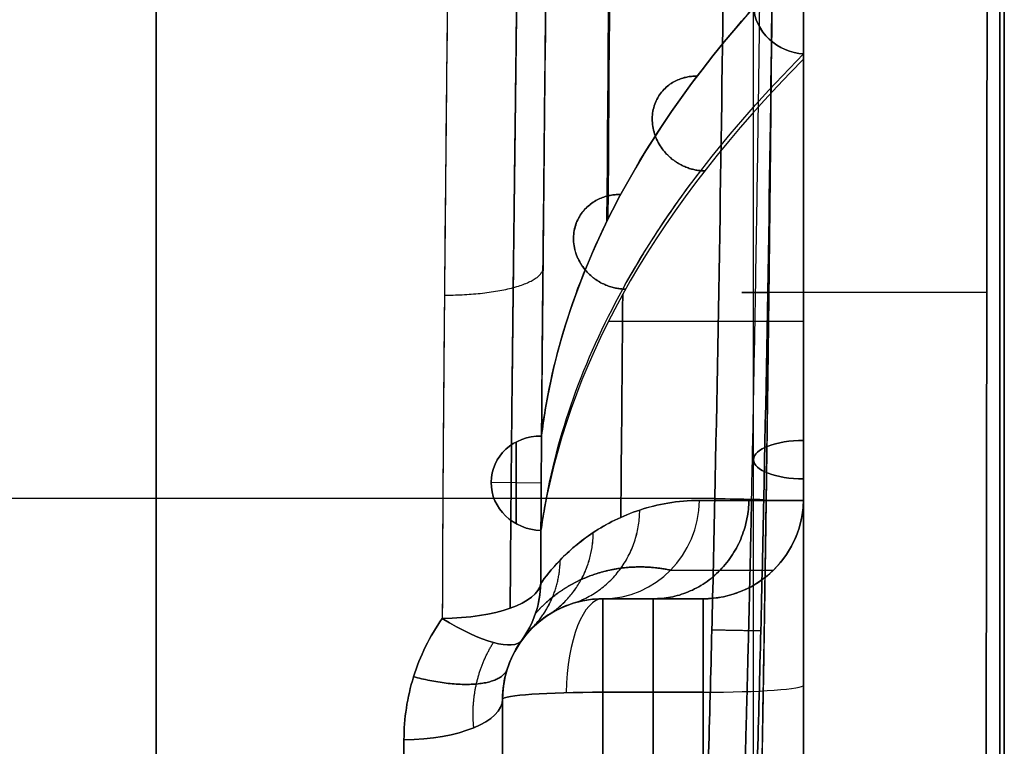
# Model space of a CAD drawing. Header units: millimetres. Extents: x -105 to 152, y -114 to 65.
# Tile 290 of 301: x 142.26 to 152.08, y -14.47 to -7.23. Entities that reach past the tile are written whole.
import ezdxf

# ---------------------------------------------------------------- set-up
doc = ezdxf.new("R2010")
doc.units = ezdxf.units.MM
doc.layers.add('Layer 01', color=7, linetype='Continuous', true_color=0x000000)

# ---------------------------------------------------------------- blocks, each defined once
blk = doc.blocks.new('Block 02')
at = {"layer": 'Layer 01'}
for p, q in [((143.6228, -35.6503), (143.6228, 35.6503)), ((152.076, 17.5), (152.076, -17.5)), ((150.076, -4.6168, 11.2226), (150.076, -17.5, 11.2226)), ((150.076, -4.6168, -11.2226), (150.076, -17.5, -11.2226)), ((149.576, -17.5, -7.2487), (149.576, -5.5433, -2.2961)), ((149.576, -17.5, 7.2487), (149.576, -5.5433, 2.2961)), ((150.076, -17.3087, -7.7107), (150.076, -5.7958, -2.9419)), ((150.076, -6.4997), (150.076, -17.5)), ((150.076, -10.0931, 4.7219), (150.076, -10.0931, 19.3918)), ((150.076, -10.0931, -19.3918), (150.076, -10.0931, -4.7219)), ((147.2122, -11.4384, 32.6941), (147.2122, -12.253, 32.3976)), ((147.2122, -12.253, -32.3976), (147.2122, -11.4384, -32.6941)), ((147.4612, -11.8494, 32.5565), (146.9617, -11.8417, 32.5352)), ((147.4612, -11.8494, -32.5565), (146.9617, -11.8417, -32.5352)), ((150.076, -11.8393, -4.3628), (150.076, -11.8393, 4.3628)), ((148.6408, -13, 20.3793), (148.076, -13, 20.3793)), ((148.076, -13, -20.3793), (148.6408, -13, -20.3793)), ((148.576, -13, 20.5794), (148.576, -13, 18.5103)), ((148.576, -13, -18.5103), (148.576, -13, -20.5794)), ((147.076, -14, -24.1712), (147.076, -24.7672, -24.1712)), ((147.076, -14, 24.1712), (147.076, -24.7672, 24.1712))]:
    blk.add_line(p, q, dxfattribs=at)
at = {"layer": 'Layer 01', "extrusion": (1, 8.65204e-31, 1.3357e-15)}
blk.add_arc((0, 0, 143.6228), 35.6503, 203.77396, 270, dxfattribs=at)
at = {"layer": 'Layer 01', "extrusion": (1, 5.45133e-16, 2.12244e-16)}
blk.add_arc((0, 0, 143.6228), 35.6503, 90, 201.27313, dxfattribs=at)
at = {"layer": 'Layer 01', "extrusion": (0.0453, 0.341669, 0.938728)}
blk.add_arc((-147.7394, -18.3879, -27.9302), 0.5, 277.09464, 96.79421, dxfattribs=at)
at = {"layer": 'Layer 01', "extrusion": (0.0453, 0.341669, -0.938728)}
blk.add_arc((-147.7394, 18.3879, -27.9302), 0.5, 263.20579, 82.90536, dxfattribs=at)
at = {"layer": 'Layer 01', "extrusion": (0.0453, 0.34167, 0.938728)}
blk.add_arc((-147.7394, -18.3879, -27.9302), 0.5, 276.76786, 277.09463, dxfattribs=at)
at = {"layer": 'Layer 01', "extrusion": (0.0453, 0.34167, -0.938728)}
blk.add_arc((-147.7394, 18.3879, -27.9302), 0.5, 82.90538, 83.23215, dxfattribs=at)
at = {"layer": 'Layer 01', "extrusion": (0, 0.92388, 0.382683)}
blk.add_arc((-150.076, 0, -12.5716), 0.5, 270, 90, dxfattribs=at)
at = {"layer": 'Layer 01', "extrusion": (0, 0.92388, -0.382683)}
blk.add_arc((-150.076, 0, -12.5716), 0.5, 270, 90, dxfattribs=at)
at = {"layer": 'Layer 01', "extrusion": (-0.268446, 6.12986e-15, 0.963295)}
blk.add_arc((12, 148.6133, -18.3188), 1, 0, 88.79804, dxfattribs=at)
at = {"layer": 'Layer 01', "extrusion": (0.268446, -5.56728e-15, 0.963295)}
blk.add_arc((-12, -148.6133, 18.3188), 1, 180, 268.79804, dxfattribs=at)
at = {"layer": 'Layer 01', "extrusion": (-3.55271e-15, 3.55271e-15, -1)}
blk.add_arc((-149.076, -12, -18.5103), 1, 180, 270, dxfattribs=at)
at = {"layer": 'Layer 01'}
for centre, start, end in [((149.076, -12, -18.5103), 270, 0), ((149.076, -12, 18.8973), 270, 0), ((149.076, -12, -18.8973), 270, 0), ((148.076, -14, -18.5103), 90, 180)]:
    blk.add_arc(centre, 1, start, end, dxfattribs=at)
at = {"layer": 'Layer 01', "extrusion": (-0.020969, -0.99978, -0.000366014)}
blk.add_arc((149.4012, -39.0497, 8.8835), 0.5, 270.99978, 6.3395, dxfattribs=at)
at = {"layer": 'Layer 01', "extrusion": (0.020969, 0.99978, -0.000366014)}
blk.add_arc((-149.4012, 39.0497, -8.8835), 0.5, 90.99978, 186.3395, dxfattribs=at)
at = {"layer": 'Layer 01', "extrusion": (1, -1.5258e-14, -1.90125e-17)}
blk.add_arc((-14, 18.5103, 150.076), 2, 274.00678, 0, dxfattribs=at)
at = {"layer": 'Layer 01', "extrusion": (1, 4.23029e-17, 3.94434e-17)}
blk.add_arc((-14, -18.5103, 150.076), 2, 360, 85.99322, dxfattribs=at)
at = {"layer": 'Layer 01', "extrusion": (1, 0, 0)}
for centre, start, end in [((-14, 18.5103, 150.076), 274.00678, 0), ((-14, -18.5103, 150.076), 21.4983, 85.99322)]:
    blk.add_arc(centre, 2, start, end, dxfattribs=at)
at = {"layer": 'Layer 01', "extrusion": (-0.002705, -0.928786, -0.370606)}
blk.add_arc((146.4945, 34.4425, -0.3945), 1, 3.02914, 88.93815, dxfattribs=at)
at = {"layer": 'Layer 01', "extrusion": (-0.002705, -0.928786, 0.370606)}
blk.add_arc((146.4945, -34.4425, -0.3945), 1, 271.06185, 356.97086, dxfattribs=at)
at = {"layer": 'Layer 01', "extrusion": (0.049093, -1.3917e-14, -0.998794)}
blk.add_arc((-12.8248, 147.8588, -24.9073), 1, 91.28884, 126.65936, dxfattribs=at)
at = {"layer": 'Layer 01', "extrusion": (-0.049093, -1.13794e-14, -0.998794)}
blk.add_arc((12.8248, -147.8588, 24.9073), 1, 271.28884, 306.65936, dxfattribs=at)
at = {"layer": 'Layer 01', "extrusion": (0.050538, 0.06959, -0.996295)}
blk.add_arc((-126.0406, 78.1678, -25.5078), 1, 145.20256, 180, dxfattribs=at)
at = {"layer": 'Layer 01', "extrusion": (0.050538, 0.06959, 0.996295)}
blk.add_arc((-126.0406, -78.1678, -25.5078), 1, 180, 214.79744, dxfattribs=at)
at = {"layer": 'Layer 01', "extrusion": (-5.64488e-16, -3.14099e-14, -1)}
blk.add_arc((-148.076, -14, -18.5103), 1, 360, 90, dxfattribs=at)
at = {"layer": 'Layer 01', "extrusion": (0.929776, 2.33222e-16, 0.368125)}
blk.add_arc((-14, -71.7208, 130.8635), 1, 0, 86.27376, dxfattribs=at)
at = {"layer": 'Layer 01', "extrusion": (1, 9.95575e-20, -9.28278e-20)}
blk.add_arc((-14, 18.5103, 148.076), 1, 274.00678, 0, dxfattribs=at)
at = {"layer": 'Layer 01', "extrusion": (1, -3.01341e-16, 5.67017e-14)}
blk.add_arc((-14, -18.5103, 148.076), 1, 360, 85.99322, dxfattribs=at)
at = {"layer": 'Layer 01', "extrusion": (-1, 0, 0)}
for centre, start, end in [((14, 18.5103, -148.576), 180, 265.99322), ((14, -18.5103, -148.576), 94.00678, 180)]:
    blk.add_arc(centre, 1, start, end, dxfattribs=at)
at = {"layer": 'Layer 01', "extrusion": (-1, -6.05411e-16, 5.64488e-16)}
blk.add_arc((14, 18.5103, -149.076), 1, 180, 265.99322, dxfattribs=at)
at = {"layer": 'Layer 01', "extrusion": (-1, 2.98314e-16, -5.67045e-14)}
blk.add_arc((14, -18.5103, -149.076), 1, 94.00678, 180, dxfattribs=at)
at = {"layer": 'Layer 01', "extrusion": (0, 0, -1)}
for centre, end in [((-148.076, -14, -25.3232), 68.14575), ((-148.076, -14, 25.3232), 68.14613)]:
    blk.add_arc(centre, 1, 360, end, dxfattribs=at)
at = {"layer": 'Layer 01', "extrusion": (0.560972, 0.772445, 0.297722)}
blk.add_arc((-126.0406, 8.1459, 81.8199), 1, 103.40836, 180, dxfattribs=at)
at = {"layer": 'Layer 01', "extrusion": (0.560972, 0.772445, -0.297722)}
blk.add_arc((-126.0406, -8.1459, 81.8199), 1, 180, 256.59164, dxfattribs=at)
at = {"layer": 'Layer 01', "extrusion": (2.02026e-15, 0.997556, -0.069875)}
blk.add_arc((-148.076, -19.4433, -12.6724), 1, 0, 90, dxfattribs=at)
at = {"layer": 'Layer 01', "extrusion": (-3.78864e-15, 0.997556, 0.069875)}
blk.add_arc((-148.076, 19.4433, -12.6724), 1, 270, 0, dxfattribs=at)
at = {"layer": 'Layer 01', "extrusion": (1, 1.24409e-14, 1.26179e-13)}
blk.add_arc((0, 181.3591, 148.076), 199.3591, 261.203107, 265.993218, dxfattribs=at)
at = {"layer": 'Layer 01', "extrusion": (1, 2.18918e-15, -3.48096e-14)}
blk.add_arc((0, -181.3591, 148.076), 199.3591, 94.006782, 98.796893, dxfattribs=at)
at = {"layer": 'Layer 01', "extrusion": (-1, 2.33222e-16, 0)}
for centre, radius, start, end in [((0, -181.3591, -148.076), 199.3591, 81.203107, 85.993218), ((0, 181.3591, -147.076), 200.3591, 274.006782, 278.702451)]:
    blk.add_arc(centre, radius, start, end, dxfattribs=at)
at = {"layer": 'Layer 01', "extrusion": (2.02616e-15, 0.997556, 0.069875)}
blk.add_arc((-149.076, 17.4433, -12.6724), 1, 90, 180, dxfattribs=at)
at = {"layer": 'Layer 01', "extrusion": (2.83107e-15, -0.997556, 0.069875)}
blk.add_arc((149.076, -17.4433, 12.6724), 1, 270, 0, dxfattribs=at)
at = {"layer": 'Layer 01', "extrusion": (1, 2.50962e-15, -3.16469e-14)}
blk.add_arc((0, -181.3591, 149.076), 199.3591, 94.006782, 95.061435, dxfattribs=at)
at = {"layer": 'Layer 01', "extrusion": (1, 1.32497e-13, 1.67081e-12)}
blk.add_arc((0, 181.3591, 149.076), 199.3591, 264.938565, 265.993218, dxfattribs=at)
at = {"layer": 'Layer 01', "extrusion": (-1, -5.74925e-14, 8.23462e-13)}
blk.add_arc((0, -181.3591, -150.076), 198.3591, 84.938565, 85.993218, dxfattribs=at)
at = {"layer": 'Layer 01', "extrusion": (-1, -1.34949e-13, -1.70174e-12)}
blk.add_arc((0, 181.3591, -150.076), 198.3591, 274.006782, 275.061435, dxfattribs=at)
at = {"layer": 'Layer 01', "extrusion": (-4.0678e-15, -0.914521, 0.404539)}
blk.add_arc((146.076, -34.6073), 1, 271, 0, dxfattribs=at)
at = {"layer": 'Layer 01', "extrusion": (3.55932e-15, -0.914521, -0.404539)}
blk.add_arc((146.076, 34.6073), 1, 0, 89, dxfattribs=at)
at = {"layer": 'Layer 01', "extrusion": (1, 1.17237e-14, 1.20915e-13)}
blk.add_arc((0, 181.3591, 147.076), 200.3591, 261.297549, 265.993218, dxfattribs=at)
at = {"layer": 'Layer 01', "extrusion": (-1, -3.44696e-15, 4.65943e-14)}
blk.add_arc((0, -181.3591, -147.076), 200.3591, 81.297549, 85.993218, dxfattribs=at)
at = {"layer": 'Layer 01', "extrusion": (-1, -1.42968e-15, -3.46001e-15)}
blk.add_arc((0, 0, -147.076), 34.6073, 293.86225, 331.16001, dxfattribs=at)
at = {"layer": 'Layer 01', "extrusion": (-1, 2.07199e-15, -2.26029e-15)}
blk.add_arc((0, 0, -147.076), 34.6073, 28.83999, 66.13775, dxfattribs=at)
at = {"layer": 'Layer 01', "extrusion": (-1, 2.33222e-16, 5.64488e-16)}
blk.add_arc((0, 0, -147.076), 34.6073, 293.86225, 331.16001, dxfattribs=at)
at = {"layer": 'Layer 01', "extrusion": (1, -3.70827e-14, -3.67589e-14)}
blk.add_arc((0, 0, 146.0935), 35.6071, 208.83999, 246.13775, dxfattribs=at)
at = {"layer": 'Layer 01', "extrusion": (1, -2.56385e-14, 2.98157e-14)}
blk.add_arc((0, 0, 146.0935), 35.6071, 113.86225, 151.16001, dxfattribs=at)
at = {"layer": 'Layer 01'}
for points, knots in [([(151.889, -17.5942, -19.7269), (151.8952, -14.6666, -19.9756), (151.8997, -11.733, -20.1622), (151.9057, -5.867, -20.4106), (151.9087, -0.0007, -20.5347), (151.9057, 5.866, -20.4107), (151.8997, 11.7331, -20.1622), (151.8952, 14.6666, -19.9756), (151.889, 17.5942, -19.7269)], [-35.234475, -35.234475, -35.234475, -35.234475, -26.425856, -26.425856, -17.617237, -8.808619, -8.808619, 0, 0, 0, 0]), ([(149.6792, 12.0104, -38.9978), (149.7631, 8.0074, -38.9962), (149.8037, 4.0037, -38.9954), (149.8037, -4.0035, -38.9954), (149.7631, -8.0074, -38.9962), (149.6792, -12.0104, -38.9978)], [0, 0, 0, 0, 12.011526, 12.011526, 24.023052, 24.023052, 24.023052, 24.023052]), ([(147.4644, 11.3772, -32.7204), (147.4711, 10.4556, -33.0328), (147.4804, 9.5193, -33.3074), (147.4996, 7.6413, -33.7755), (147.5095, 6.6973, -33.9698), (147.5352, 3.8511, -34.4367), (147.5464, 1.9345, -34.5936), (147.5464, -0.9697, -34.5935), (147.5437, -1.946, -34.5534), (147.5337, -3.8758, -34.3948), (147.5263, -4.8325, -34.2766), (147.5006, -7.6786, -33.8071), (147.4777, -9.5442, -33.3419), (147.4644, -11.3772, -32.7204)], [0, 0, 0, 0, 2.897549, 2.897549, 5.795099, 5.795099, 11.590197, 11.590197, 14.487746, 14.487746, 17.385296, 17.385296, 23.180394, 23.180394, 23.180394, 23.180394]), ([(146.5639, 0, 35.5989), (146.5639, -2.2574, 35.5989), (146.549, -4.4877, 35.3864), (146.5181, -7.7935, 34.7543), (146.5066, -8.8887, 34.491), (146.4866, -11.0654, 33.8559), (146.4782, -12.1404, 33.4857), (146.4752, -13.1954, 33.0647)], [-13.530536, -13.530536, -13.530536, -13.530536, -6.765268, -6.765268, -3.382634, -3.382634, 0, 0, 0, 0]), ([(151.9072, 0, 20.4727), (151.9072, -2.9332, 20.4727), (151.9057, -5.8664, 20.4107), (151.8997, -11.7333, 20.1622), (151.8952, -14.6667, 19.9756), (151.889, -17.5942, 19.7269)], [-17.616581, -17.616581, -17.616581, -17.616581, -8.808291, -8.808291, 0, 0, 0, 0]), ([(146.5639, 0, -35.5989), (146.5639, -1.1294, -35.5989), (146.5603, -2.2689, -35.5445), (146.5476, -4.5145, -35.3298), (146.5384, -5.626, -35.1699), (146.5075, -8.9272, -34.5352), (146.4812, -11.0842, -33.9071), (146.4752, -13.1954, -33.0647)], [0, 0, 0, 0, 3.382657, 3.382657, 6.765314, 6.765314, 13.530628, 13.530628, 13.530628, 13.530628]), ([(147.4644, -11.3772, 32.7204), (147.4711, -10.4558, 33.0328), (147.4804, -9.5196, 33.3073), (147.4996, -7.6418, 33.7753), (147.5095, -6.698, 33.9697), (147.5352, -3.8522, 34.4365), (147.5464, -1.9358, 34.5935), (147.5464, 0, 34.5935)], [-11.590176, -11.590176, -11.590176, -11.590176, -8.692632, -8.692632, -5.795088, -5.795088, 0, 0, 0, 0]), ([(147.5013, -11.1194, 32.0122), (147.6275, -10.3567, 29.9167), (147.9016, -9.5977, 27.8309), (148.7441, -8.0982, 23.7087), (149.3121, -7.3587, 21.6746), (150.0243, -6.6355, 19.6849)], [0, 0, 0, 0, 6.703993, 6.703993, 13.407987, 13.407987, 13.407987, 13.407987]), ([(150.076, -7.5756, -19.3518), (149.951, -7.5685, -19.3324), (149.8257, -7.5156, -19.3296), (149.6401, -7.3406, -19.3607), (149.5833, -7.2215, -19.3941), (149.5701, -6.982, -19.4789), (149.6149, -6.8628, -19.5301), (149.7794, -6.6926, -19.621), (149.8995, -6.6406, -19.661), (150.0243, -6.6355, -19.6849)], [0, 0, 0, 0, 0.391266, 0.391266, 0.782533, 0.782533, 1.173799, 1.173799, 1.565065, 1.565065, 1.565065, 1.565065]), ([(150.0243, -6.6355, 19.6849), (149.8984, -6.6407, 19.6608), (149.7794, -6.6925, 19.621), (149.6145, -6.8634, 19.5299), (149.5701, -6.9828, 19.4786), (149.5834, -7.2216, 19.394), (149.6408, -7.3413, 19.3605), (149.8252, -7.515, 19.3297), (149.9509, -7.5685, 19.3324), (150.076, -7.5756, 19.3518)], [0, 0, 0, 0, 0.391257, 0.391257, 0.782514, 0.782514, 1.173771, 1.173771, 1.565028, 1.565028, 1.565028, 1.565028]), ([(147.4944, -12.0992, -31.7802), (147.6191, -11.3626, -29.7566), (147.8787, -10.6347, -27.7567), (148.4921, -9.5203, -24.6949), (148.7508, -9.1276, -23.616), (149.3512, -8.3476, -21.4729), (149.6928, -7.9602, -20.4087), (150.076, -7.5756, -19.3518)], [0, 0, 0, 0, 6.440878, 6.440878, 9.981957, 9.981957, 13.523035, 13.523035, 13.523035, 13.523035]), ([(147.4944, -12.0992, 31.7802), (147.6191, -11.3626, 29.7566), (147.8787, -10.6347, 27.7567), (148.4921, -9.5203, 24.6949), (148.7508, -9.1276, 23.616), (149.3512, -8.3476, 21.4729), (149.6928, -7.9602, 20.4087), (150.076, -7.5756, 19.3518)], [0.0452743, 0.0452743, 0.0452743, 0.0452743, 0.5, 0.5, 0.75, 0.75, 1, 1, 1, 1]), ([(148.4887, -9.5488, -24.7732), (148.6564, -9.2771, -24.0268), (148.8439, -9.0067, -23.2839), (149.3512, -8.3476, -21.4729), (149.6928, -7.9602, -20.4087), (150.076, -7.5756, -19.3518)], [0.5774878, 0.5774878, 0.5774878, 0.5774878, 0.75, 0.75, 1, 1, 1, 1]), ([(150.076, -7.6279, -19.5032), (150.076, -7.6237, -19.4904), (150.076, -7.6194, -19.4775), (150.076, -7.6151, -19.4647), (150.076, -7.6024, -19.4269), (150.076, -7.5892, -19.3893), (150.076, -7.5756, -19.3518)], [-0.1601747, -0.1601747, -0.1601747, -0.1601747, -0.1196022, -0.1196022, -0.1196022, 0, 0, 0, 0]), ([(147.4944, -12.0992, -31.7802), (147.6191, -11.3626, -29.7566), (147.8787, -10.6347, -27.7567), (148.3403, -9.796, -25.4523), (148.41, -9.6765, -25.1241), (148.4834, -9.5573, -24.7966)], [0.0452743, 0.0452743, 0.0452743, 0.0452743, 0.5, 0.5, 0.575683, 0.575683, 0.575683, 0.575683]), ([(150.076, -10.2385, 19.3842), (149.3081, -10.2385, 21.5101), (148.704, -10.2385, 23.6952), (148.2711, -10.2385, 25.9137), (148.222, -10.2385, 26.1653), (148.1751, -10.2385, 26.4172), (148.1304, -10.2385, 26.6696)], [0.084367, 0.084367, 0.084367, 0.084367, 6.880472, 6.880472, 6.880472, 7.651054, 7.651054, 7.651054, 7.651054]), ([(150.076, -10.2385, -19.3842), (149.3081, -10.2385, -21.5101), (148.704, -10.2385, -23.6952), (148.2711, -10.2385, -25.9137), (148.222, -10.2385, -26.1653), (148.1751, -10.2385, -26.4172), (148.1304, -10.2385, -26.6696)], [0.084367, 0.084367, 0.084367, 0.084367, 6.880472, 6.880472, 6.880472, 7.651058, 7.651058, 7.651058, 7.651058]), ([(149.0391, -12.021, 22.5166), (148.8179, -12.021, 23.3103), (148.6194, -12.0585, 24.1059), (148.2664, -12.1742, 25.7034), (148.1121, -12.253, 26.5052), (147.8476, -12.4275, 28.1168), (147.7375, -12.5236, 28.9268), (147.5627, -12.7041, 30.5508), (147.4979, -12.7886, 31.3656), (147.4563, -12.8473, 32.1852)], [-9.858522, -9.858522, -9.858522, -9.858522, -7.393892, -7.393892, -4.929261, -4.929261, -2.464631, -2.464631, 0, 0, 0, 0]), ([(147.4563, -12.8473, -32.1852), (147.4979, -12.7886, -31.3655), (147.5627, -12.7041, -30.5512), (147.7372, -12.5239, -28.9292), (147.847, -12.428, -28.1214), (148.1113, -12.2534, -26.5095), (148.2661, -12.1743, -25.7049), (148.6195, -12.0584, -24.1053), (148.8182, -12.021, -23.3094), (149.0391, -12.021, -22.5166)], [-9.858522, -9.858522, -9.858522, -9.858522, -7.393891, -7.393891, -4.929261, -4.929261, -2.46463, -2.46463, 0, 0, 0, 0]), ([(149.076, -13, 19.1084), (149.3333, -13, 19.1532), (149.5889, -12.8962, 19.198), (149.8655, -12.6271, 19.2466), (149.9408, -12.5187, 19.2598), (150.0447, -12.2805, 19.2781), (150.0731, -12.1522, 19.2831), (150.0758, -12.021, 19.2836)], [-1.585471, -1.585471, -1.585471, -1.585471, -0.792736, -0.792736, -0.396368, -0.396368, 0, 0, 0, 0]), ([(149.076, -13, -19.1084), (149.3333, -13, -19.1532), (149.5889, -12.8962, -19.198), (149.8655, -12.6271, -19.2466), (149.9408, -12.5187, -19.2598), (150.0447, -12.2805, -19.2781), (150.0731, -12.1522, -19.2831), (150.0758, -12.021, -19.2836)], [0, 0, 0, 0, 0.792736, 0.792736, 1.189103, 1.189103, 1.585471, 1.585471, 1.585471, 1.585471]), ([(147.2669, -13.4124, 32.1361), (147.3089, -13.3546, 30.481), (147.3974, -13.2482, 28.8297), (147.6666, -13.0737, 25.5335), (147.8473, -13, 23.8897), (148.076, -13, 22.2482)], [0, 0, 0, 0, 4.969088, 4.969088, 9.938175, 9.938175, 9.938175, 9.938175]), ([(148.076, -13, -22.2482), (147.8474, -13, -23.8892), (147.6665, -13.0737, -25.5346), (147.3973, -13.2483, -28.831), (147.3089, -13.3546, -30.4809), (147.2669, -13.4124, -32.1361)], [0, 0, 0, 0, 4.969087, 4.969087, 9.938175, 9.938175, 9.938175, 9.938175]), ([(146.4752, -13.1954, 33.0647), (146.3486, -13.3747, 32.9955), (146.2527, -13.5715, 32.9171), (146.1248, -13.9824, 32.7471), (146.0935, -14.1917, 32.6576), (146.0935, -14.4045, 32.5635)], [-1.387877, -1.387877, -1.387877, -1.387877, -0.693939, -0.693939, 0, 0, 0, 0]), ([(146.0935, -14.4045, -32.5635), (146.0935, -14.1917, -32.6576), (146.1248, -13.9824, -32.7471), (146.2527, -13.5715, -32.9171), (146.3486, -13.3747, -32.9955), (146.4752, -13.1954, -33.0647)], [-1.387877, -1.387877, -1.387877, -1.387877, -0.693939, -0.693939, 0, 0, 0, 0]), ([(147.076, -14, 31.6491), (147.076, -13.9, 31.7376), (147.0907, -13.8001, 31.8231), (147.1532, -13.6009, 31.988), (147.2009, -13.5033, 32.066), (147.2669, -13.4124, 32.1361)], [0, 0, 0, 0, 0.3990331, 0.3990331, 0.7980663, 0.7980663, 0.7980663, 0.7980663]), ([(147.2669, -13.4124, -32.1361), (147.2009, -13.5033, -32.066), (147.1532, -13.6009, -31.988), (147.0907, -13.8001, -31.8231), (147.076, -13.9, -31.7376), (147.076, -14, -31.6491)], [0, 0, 0, 0, 0.3990331, 0.3990331, 0.7980663, 0.7980663, 0.7980663, 0.7980663])]:
    blk.add_open_spline(points, degree=3, knots=knots, dxfattribs=at)
for points, weights, knots in [([(152.0289, -17.5478, 19.2159), (152.0321, -11.7001, 19.7287), (152.0335, -5.8485, 19.9837), (152.0335, 5.8485, 19.9837), (152.0321, 11.7001, 19.7287), (152.0289, 17.5478, 19.2159)], [0.992145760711, 0.992668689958, 0.9929144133, 0.9929144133, 0.992668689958, 0.992145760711], [0, 0, 0, 0, 17.620546, 17.620546, 35.241093, 35.241093, 35.241093, 35.241093]), ([(152.0289, 17.5478, -19.2159), (152.0321, 11.7001, -19.7287), (152.0335, 5.8485, -19.9837), (152.0335, -5.8485, -19.9837), (152.0321, -11.7001, -19.7287), (152.0289, -17.5478, -19.2159)], [0.992145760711, 0.992668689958, 0.9929144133, 0.9929144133, 0.992668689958, 0.992145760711], [0, 0, 0, 0, 17.620546, 17.620546, 35.241093, 35.241093, 35.241093, 35.241093]), ([(147.152, 13.0933, 32.8039), (147.1646, 10.9937, 33.6349), (147.1962, 8.8578, 34.2509), (147.2325, 5.5861, 34.8751), (147.2431, 4.4838, 35.0325), (147.2577, 2.2553, 35.2441), (147.2617, 1.1249, 35.2978), (147.2617, -2.238, 35.2981), (147.2451, -4.4484, 35.0897), (147.2087, -7.7333, 34.4667), (147.1949, -8.8198, 34.2077), (147.1697, -10.9794, 33.5827), (147.1583, -12.0467, 33.2181), (147.152, -13.0933, 32.8039)], [0.865947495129, 0.862809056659, 0.86021336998, 0.857528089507, 0.856833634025, 0.855895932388, 0.855654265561, 0.855652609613, 0.856607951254, 0.859283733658, 0.860380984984, 0.862932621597, 0.864381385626, 0.865947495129], [0, 0, 0, 0, 6.76529, 6.76529, 10.147936, 10.147936, 13.530581, 13.530581, 20.295871, 20.295871, 23.678516, 23.678516, 27.061162, 27.061162, 27.061162, 27.061162]), ([(147.152, -13.0933, -32.8039), (147.1646, -10.9937, -33.6349), (147.1962, -8.8578, -34.2509), (147.2325, -5.5861, -34.8751), (147.2431, -4.4838, -35.0325), (147.2577, -2.2553, -35.2441), (147.2617, -1.1249, -35.2978), (147.2617, 2.238, -35.2981), (147.2451, 4.4484, -35.0897), (147.2087, 7.7333, -34.4667), (147.1949, 8.8198, -34.2077), (147.1697, 10.9794, -33.5827), (147.1583, 12.0467, -33.2181), (147.152, 13.0933, -32.8039)], [0.865947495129, 0.862809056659, 0.860213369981, 0.857528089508, 0.856833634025, 0.855895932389, 0.855654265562, 0.855652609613, 0.856607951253, 0.859283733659, 0.860380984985, 0.862932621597, 0.864381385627, 0.865947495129], [0, 0, 0, 0, 6.76529, 6.76529, 10.147936, 10.147936, 13.530581, 13.530581, 20.295871, 20.295871, 23.678516, 23.678516, 27.061162, 27.061162, 27.061162, 27.061162]), ([(149.5577, -12.0078, -39.3832), (149.6417, -8.0049, -39.3817), (149.6822, -4.0025, -39.3809), (149.6822, 4.0025, -39.3809), (149.6417, 8.0049, -39.3817), (149.5577, 12.0078, -39.3832)], [0.836700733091, 0.836664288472, 0.836646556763, 0.836646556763, 0.836664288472, 0.836700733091], [0, 0, 0, 0, 12.012601, 12.012601, 24.025201, 24.025201, 24.025201, 24.025201]), ([(149.5577, -12.0078, 39.3832), (149.6417, -8.0049, 39.3817), (149.6822, -4.0025, 39.3809), (149.6822, 4.0025, 39.3809), (149.6417, 8.0049, 39.3817), (149.5577, 12.0078, 39.3832)], [0.836700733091, 0.836664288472, 0.836646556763, 0.836646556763, 0.836664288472, 0.836700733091], [0, 0, 0, 0, 12.012601, 12.012601, 24.025201, 24.025201, 24.025201, 24.025201]), ([(147.4049, -13.1446, 32.1618), (147.4414, -13.1031, 31.3312), (147.4986, -13.0438, 30.5053), (147.6509, -12.9222, 28.8655), (147.7474, -12.8595, 28.0452), (147.9754, -12.7559, 26.4214), (148.1087, -12.7147, 25.6112), (148.4067, -12.6751, 24.0084), (148.5741, -12.6775, 23.2078), (148.7496, -12.7149, 22.4359)], [0.977123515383, 0.974320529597, 0.969941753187, 0.957841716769, 0.950115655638, 0.930959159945, 0.919539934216, 0.892190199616, 0.87626691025, 0.857242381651], [0, 0, 0, 0, 2.484092, 2.484092, 4.968184, 4.968184, 7.452276, 7.452276, 9.936368, 9.936368, 9.936368, 9.936368]), ([(148.7496, -12.7149, -22.4359), (148.5743, -12.6776, -23.207), (148.4068, -12.6751, -24.0078), (148.1084, -12.7148, -25.6127), (147.9747, -12.7561, -26.4258), (147.7468, -12.8599, -28.0499), (147.6507, -12.9224, -28.8679), (147.4986, -13.0438, -30.5056), (147.4414, -13.1031, -31.3311), (147.4049, -13.1446, -32.1618)], [0.857242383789, 0.876247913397, 0.892181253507, 0.919565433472, 0.931017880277, 0.950163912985, 0.957861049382, 0.969942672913, 0.974320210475, 0.977123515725], [0, 0, 0, 0, 2.484092, 2.484092, 4.968184, 4.968184, 7.452276, 7.452276, 9.936368, 9.936368, 9.936368, 9.936368]), ([(146.7892, -14.2836, 32.2901), (146.7747, -14.14, 32.3699), (146.7825, -13.9941, 32.4477), (146.8476, -13.7047, 32.5966), (146.9048, -13.5631, 32.6666), (146.9843, -13.4352, 32.7278)], [0.856625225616, 0.863977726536, 0.870607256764, 0.882667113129, 0.887980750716, 0.89241080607], [0, 0, 0, 0, 0.693926, 0.693926, 1.387851, 1.387851, 1.387851, 1.387851]), ([(146.7892, -14.2836, -32.2901), (146.7747, -14.14, -32.3699), (146.7825, -13.9941, -32.4477), (146.8476, -13.7047, -32.5966), (146.9048, -13.5631, -32.6666), (146.9843, -13.4352, -32.7278)], [0.856625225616, 0.863977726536, 0.870607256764, 0.882667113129, 0.887980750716, 0.89241080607], [0, 0, 0, 0, 0.693926, 0.693926, 1.387851, 1.387851, 1.387851, 1.387851])]:
    blk.add_rational_spline(points, weights, degree=3, knots=knots, dxfattribs=at)
for points, degree in [([(152.076, 17.5, -18.6884), (152.076, 11.6667, -19.2175), (152.076, 0, -19.7434), (152.076, -11.6667, -19.2175), (152.076, -17.5, -18.6884)], 3), ([(152.076, -17.5, 18.6884), (152.076, -11.6667, 19.2175), (152.076, 0, 19.7434), (152.076, 11.6667, 19.2175), (152.076, 17.5, 18.6884)], 3), ([(149.1911, 12, -39.5529), (149.275, 8, -39.5514), (149.356, 0, -39.55), (149.275, -8, -39.5514), (149.1911, -12, -39.5529)], 3), ([(149.1911, -12, 39.5529), (149.275, -8, 39.5514), (149.356, 0, 39.55), (149.275, 8, 39.5514), (149.1911, 12, 39.5529)], 3), ([(148.1166, -9.2396, -26.8462), (148.1657, -3.0849, -27.1385), (148.1657, 3.0847, -27.1385), (148.1166, 9.2395, -26.8462)], 3), ([(148.1624, 0, 27.0127), (148.1624, -3.0748, 27.0127), (148.1502, -6.1495, 26.9398), (148.1259, -9.2206, 26.7942)], 3), ([(149.6792, -12.0104, 38.9978), (149.7631, -8.0073, 38.9962), (149.8037, -4.0036, 38.9954), (149.8037, 0, 38.9954)], 3), ([(150.076, -2.6863, 5.9186), (150.076, -5.1309, 12.6352), (150.076, -7.5756, 19.3518)], 2), ([(150.076, -7.5756, -19.3518), (150.076, -5.1309, -12.6352), (150.076, -2.6863, -5.9186)], 2), ([(150.076, -5.7958, -2.9419), (150.076, -11.5522, -5.3263), (150.076, -17.3087, -7.7107)], 2), ([(150.076, -17.3087, 7.7107), (150.076, -11.5522, 5.3263), (150.076, -5.7958, 2.9419)], 2), ([(150.076, -17.5, -6.7075), (150.076, -11.8393, -4.3628), (150.076, -6.1785, -2.018)], 2), ([(150.076, -6.1785, 2.018), (150.076, -11.8393, 4.3628), (150.076, -17.5, 6.7075)], 2), ([(150.0243, -6.6355, -19.6849), (148.5999, -8.082, -23.6642), (147.7535, -9.5945, -27.8226), (147.5013, -11.1194, -32.0122)], 3), ([(150.076, -7.6279, 19.5032), (148.637, -9.0707, 23.4624), (147.7704, -10.5794, 27.6047), (147.4944, -12.0992, 31.7802)], 3), ([(150.076, -7.6279, -19.5032), (148.637, -9.0707, -23.4624), (147.7705, -10.5792, -27.6042), (147.4944, -12.0992, -31.7802)], 3), ([(150.076, -7.5756, 19.3518), (150.076, -7.5938, 19.402), (150.076, -7.6113, 19.4525), (150.076, -7.6279, 19.5032)], 3), ([(150.076, -7.6279, 19.5032), (150.076, -9.0878, 19.4464), (150.076, -10.5452, 19.3734), (150.076, -12, 19.2843)], 3), ([(150.076, -12, -19.2843), (150.076, -10.5452, -19.3734), (150.076, -9.0878, -19.4464), (150.076, -7.6279, -19.5032)], 3), ([(148.2732, -9.9684, 25.9278), (148.2675, -10.7089, 25.8897), (148.2613, -11.4493, 25.8474), (148.2545, -12.1893, 25.8008)], 3), ([(148.2545, -12.1893, -25.8008), (148.2613, -11.4493, -25.8474), (148.2675, -10.7089, -25.8897), (148.2732, -9.9684, -25.9278)], 3), ([(147.4612, -11.3797, -32.7274), (147.4727, -11.2928, -32.4887), (147.4861, -11.2061, -32.2503), (147.5013, -11.1194, -32.0122)], 3), ([(147.4612, -11.3797, 32.7274), (147.4727, -11.2928, 32.4887), (147.4861, -11.2061, 32.2503), (147.5013, -11.1194, 32.0122)], 3), ([(147.4612, -11.3797, 32.7274), (147.4727, -11.2928, 32.4887), (147.4861, -11.2061, 32.2503), (147.5013, -11.1194, 32.0122)], 3), ([(147.5013, -11.1194, -32.0122), (147.4871, -11.2053, -32.2481), (147.4748, -11.2912, -32.4842), (147.4644, -11.3772, -32.7204)], 3), ([(147.4644, -11.3772, 32.7204), (147.4748, -11.2912, 32.4842), (147.4871, -11.2053, 32.2482), (147.5013, -11.1194, 32.0122)], 3), ([(147.464, -11.3798, 32.7276), (147.4631, -11.5359, 32.6707), (147.4621, -11.6921, 32.6138), (147.4612, -11.8482, 32.5569)], 3), ([(147.4612, -11.8482, -32.5569), (147.4621, -11.6921, -32.6138), (147.4631, -11.5359, -32.6707), (147.464, -11.3798, -32.7276)], 3), ([(147.4644, -11.3772, -32.7204), (147.4643, -11.378, -32.7228), (147.4642, -11.3789, -32.7252), (147.464, -11.3798, -32.7276)], 3), ([(147.464, -11.3798, 32.7276), (147.4642, -11.3789, 32.7252), (147.4643, -11.378, 32.7228), (147.4644, -11.3772, 32.7204)], 3), ([(147.4563, -12.8473, 32.1852), (147.4574, -12.516, 32.3142), (147.4591, -12.183, 32.4381), (147.4612, -11.8482, 32.5569)], 3), ([(147.4612, -11.8482, -32.5569), (147.4591, -12.1823, -32.4383), (147.4574, -12.5154, -32.3144), (147.4563, -12.8473, -32.1852)], 3), ([(147.4612, -11.8482, 32.5569), (147.4603, -12.0053, 32.4997), (147.4594, -12.1623, 32.4425), (147.4586, -12.3194, 32.3853)], 3), ([(147.4586, -12.3194, -32.3853), (147.4594, -12.1623, -32.4425), (147.4603, -12.0053, -32.4997), (147.4612, -11.8482, -32.5569)], 3), ([(149.1911, -12, -39.5529), (131.8836, -12, -39.855), (114.576, -12, -40.1571)], 2), ([(149.1911, -12, 39.5529), (131.8836, -12, 39.855), (114.576, -12, 40.1571)], 2), ([(150.0758, -12.021, 19.2836), (149.6889, -12.021, 20.3476), (149.343, -12.021, 21.426), (149.0391, -12.021, 22.5166)], 3), ([(149.0391, -12.021, -22.5166), (149.343, -12.021, -21.426), (149.6889, -12.021, -20.3476), (150.0758, -12.021, -19.2836)], 3), ([(149.1911, -12, -39.5529), (149.1728, -12.874, -39.5532), (149.1515, -13.7478, -39.5444), (149.127, -14.6215, -39.5264)], 3), ([(149.127, -14.6215, 39.5264), (149.1515, -13.7478, 39.5444), (149.1728, -12.874, 39.5532), (149.1911, -12, 39.5529)], 3), ([(149.6792, -12.0104, -38.9978), (149.6609, -12.8817, -38.9981), (149.6396, -13.7528, -38.9894), (149.6151, -14.6238, -38.9717)], 3), ([(149.6151, -14.6238, 38.9717), (149.6396, -13.7528, 38.9894), (149.6609, -12.8817, 38.9981), (149.6792, -12.0104, 38.9978)], 3), ([(150.076, -12, 19.2843), (150.076, -12.007, 19.2838), (150.076, -12.014, 19.2836), (150.0758, -12.021, 19.2836)], 3), ([(150.0758, -12.021, -19.2836), (150.076, -12.014, -19.2836), (150.076, -12.007, -19.2838), (150.076, -12, -19.2843)], 3), ([(150.076, -12, 18.5103), (150.076, -12, 18.8973), (150.076, -12, 19.2843)], 2), ([(150.076, -12, -19.2843), (150.076, -12, -18.8973), (150.076, -12, -18.5103)], 2), ([(147.4586, -12.3194, -32.3853), (147.4691, -12.2459, -32.1835), (147.4811, -12.1725, -31.9819), (147.4944, -12.0992, -31.7802)], 3), ([(147.4944, -12.0992, 31.7802), (147.4811, -12.1725, 31.9818), (147.4691, -12.2459, 32.1835), (147.4586, -12.3194, 32.3853)], 3), ([(148.75, -12.7145, 22.436), (149.0529, -12.7145, 21.3492), (149.3952, -12.7145, 20.281), (149.7757, -12.7145, 19.2308)], 3), ([(148.75, -12.7145, -22.436), (149.0529, -12.7145, -21.3492), (149.3952, -12.7145, -20.281), (149.7757, -12.7145, -19.2308)], 3), ([(148.076, -13, 18.5103), (148.576, -13, 18.5103), (149.076, -13, 18.5103)], 2), ([(149.076, -13, -18.5103), (148.576, -13, -18.5103), (148.076, -13, -18.5103)], 2), ([(149.076, -13, 19.1084), (148.7044, -13, 20.1428), (148.3711, -13, 21.1894), (148.076, -13, 22.2482)], 3), ([(148.076, -13, 22.2482), (148.076, -13, 20.3793), (148.076, -13, 18.5103)], 2), ([(149.076, -13, -19.1084), (148.7044, -13, -20.1428), (148.3711, -13, -21.1894), (148.076, -13, -22.2482)], 3), ([(148.076, -13, -22.2482), (148.076, -13, -20.3793), (148.076, -13, -18.5103)], 2), ([(149.076, -13, 18.5103), (149.076, -13, 18.8094), (149.076, -13, 19.1084)], 2), ([(149.076, -13, -18.5103), (149.076, -13, -18.8094), (149.076, -13, -19.1084)], 2), ([(149.076, -13.9301, 17.5127), (148.576, -13.9301, 17.5127), (148.076, -13.9301, 17.5127)], 2), ([(148.076, -13.9301, -17.5127), (148.576, -13.9301, -17.5127), (149.076, -13.9301, -17.5127)], 2), ([(147.076, -14, -18.5103), (147.076, -14, -25.0797), (147.076, -14, -31.6491)], 2), ([(147.076, -14, 31.6491), (147.076, -14, 25.0797), (147.076, -14, 18.5103)], 2)]:
    blk.add_open_spline(points, degree=degree, dxfattribs=at)
for points, weights, degree in [([(149.6623, -14.6008, -29.3242), (149.8313, -4.8755, -30.0108), (149.8313, 4.8755, -30.0108), (149.6623, 14.6008, -29.3242)], [0.985436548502, 0.983707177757, 0.983707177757, 0.985436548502], 3), ([(149.7887, 0, 29.841), (149.7887, -4.8719, 29.841), (149.7465, -9.741, 29.6694), (149.662, -14.6009, 29.3263)], [0.986583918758, 0.985994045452, 0.985837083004, 0.986113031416], 3), ([(150.076, -7.5756, -19.3518), (150.076, -7.5756, -19.3518), (150.076, -7.5756, -19.3518), (150.076, -7.5756, -19.3518)], [0.999999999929, 0.999999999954, 0.999999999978, 1], 3), ([(150.076, -7.5756, 19.3518), (150.076, -7.5756, 19.3518), (150.076, -7.5756, 19.3518), (150.076, -7.5756, 19.3518)], [1, 0.999999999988, 0.999999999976, 0.999999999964], 3), ([(150.076, -7.5756, 19.3518), (150.076, -7.5756, 19.3518), (150.076, -7.5756, 19.3518), (150.076, -7.5756, 19.3518)], [0.999999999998, 0.999999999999, 0.999999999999, 1], 3), ([(150.076, -7.5756, -19.3518), (150.076, -7.5756, -19.3518), (150.076, -7.5756, -19.3518), (150.076, -7.5756, -19.3518)], [1, 1, 1, 1.00000000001], 3), ([(149.0157, -7.796, -22.8773), (148.0876, -7.7785, -22.6236), (148.1797, -8.6591, -22.3289), (149.051, -8.7376, -22.5444)], [0.931860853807, 0.334164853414, 0.356877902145, 1], 3), ([(149.051, -8.7376, 22.5444), (148.1801, -8.6592, 22.329), (148.0876, -7.7789, 22.6235), (149.0155, -7.796, 22.8772)], [1, 0.357003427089, 0.334173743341, 0.931510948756], 3), ([(149.0901, -8.7396, 22.5547), (149.077, -8.7394, 22.551), (149.0639, -8.7388, 22.5476), (149.051, -8.7376, 22.5444)], [0.925132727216, 0.949077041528, 0.974032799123, 1], 3), ([(149.051, -8.7376, -22.5444), (149.0639, -8.7388, -22.5476), (149.0769, -8.7394, -22.551), (149.0901, -8.7396, -22.5547)], [0.999999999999, 0.974041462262, 0.949093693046, 0.925156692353], 3), ([(148.2532, -8.975, -26.1192), (147.293, -8.9529, -25.9349), (147.3515, -9.8562, -25.6178), (148.2745, -9.9156, -25.7811)], [0.958604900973, 0.333631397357, 0.347429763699, 1], 3), ([(148.2745, -9.9156, 25.7811), (147.3525, -9.8563, 25.618), (147.2931, -8.9535, 25.9347), (148.2529, -8.975, 26.1191)], [1, 0.347660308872, 0.333641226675, 0.95794275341], 3), ([(146.4966, -9.9761, 34.1737), (147.4511, -9.9798, 34.1553), (147.4787, -9.7127, 33.2391)], [0.999999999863, 0.723304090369, 1.00001901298], 2), ([(148.3023, -9.9167, 25.7863), (148.2929, -9.9166, 25.7844), (148.2837, -9.9162, 25.7827), (148.2745, -9.9156, 25.7811)], [0.946377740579, 0.963745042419, 0.981619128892, 1], 3), ([(148.2745, -9.9156, -25.7811), (148.2837, -9.9162, -25.7827), (148.2929, -9.9166, -25.7844), (148.3023, -9.9167, -25.7863)], [1, 0.981634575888, 0.96377508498, 0.946421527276], 3), ([(151.9015, -9.9516, 20.2344), (149.751, -9.9516, 26.2675), (149.0105, -9.9516, 32.6301), (149.7185, -9.9516, 38.997)], [0.999047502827, 0.981828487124, 0.981628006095, 0.99844605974], 3), ([(148.5788, -13, 20.5707), (149.5112, -13, 20.8701), (149.5307, -12.021, 20.8763)], [0.999999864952, 0.714484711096, 1.00000000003], 2), ([(149.5307, -12.021, -20.8763), (149.5112, -13, -20.8701), (148.5788, -13, -20.5707)], [1.00000000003, 0.714484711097, 0.99999986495], 2), ([(149.5577, -12.0078, -39.3832), (149.5394, -12.8814, -39.3835), (149.518, -13.7548, -39.3746), (149.4933, -14.6283, -39.3567)], [0.836700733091, 0.836735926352, 0.836819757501, 0.836952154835], 3), ([(149.4933, -14.6283, 39.3567), (149.518, -13.7548, 39.3746), (149.5394, -12.8814, 39.3835), (149.5577, -12.0078, 39.3832)], [0.836952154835, 0.836819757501, 0.836735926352, 0.836700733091], 3), ([(147.7713, -13.0476, -24.6906), (148.4387, -12.8338, -24.8531), (148.4429, -12.1164, -24.9048)], [0.999941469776, 0.81177587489, 1], 2), ([(147.7714, -13.0475, 24.6901), (148.4388, -12.8338, 24.8526), (148.443, -12.1163, 24.9043)], [0.999944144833, 0.811757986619, 1], 2), ([(147.5341, -13.1596, -27.1556), (147.9767, -12.8742, -27.2584), (147.9792, -12.3407, -27.3152)], [0.99999998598, 0.881181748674, 1], 2), ([(147.5345, -13.1593, 27.151), (147.9774, -12.874, 27.2539), (147.9799, -12.3402, 27.3107)], [0.999999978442, 0.881074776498, 1], 2), ([(147.3655, -13.2963, -29.6355), (147.6457, -13.014, -29.6963), (147.65, -12.614, -29.7401)], [1.00009391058, 0.927756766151, 1], 2), ([(147.3656, -13.2962, 29.6341), (147.6459, -13.0139, 29.6949), (147.6501, -12.6139, 29.7388)], [1.00009229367, 0.92773732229, 1], 2), ([(149.6495, -13.3172, -38.9915), (149.7098, -13.3242, -39.5368), (149.1614, -13.3109, -39.5465)], [1, 0.673579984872, 1], 2), ([(149.6495, -13.3172, 38.9915), (149.7098, -13.3242, 39.5368), (149.1614, -13.3109, 39.5465)], [1, 0.673579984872, 1], 2), ([(147.1239, -13.6944, 31.9107), (147.0261, -13.9989, 32.7231), (146.1892, -13.7756, 32.8326)], [0.999999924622, 0.753274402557, 1.00000000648], 2), ([(146.1892, -13.7756, -32.8326), (147.0261, -13.9989, -32.7231), (147.1239, -13.6944, -31.9107)], [1.00000000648, 0.753274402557, 0.999999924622], 2), ([(148.576, -13.9301, -17.5127), (148.576, -20.3494, -17.0631), (148.576, -26.7263, -16.2004)], [0.999998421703, 0.99932413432, 0.999690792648], 2), ([(148.576, -26.7263, 16.2004), (148.576, -20.3494, 17.0631), (148.576, -13.9301, 17.5127)], [0.999690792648, 0.99932413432, 0.999998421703], 2), ([(150.076, -13.8603, 16.5152), (150.076, -15.6815, 16.3876), (150.076, -17.5, 16.2265)], [0.999994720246, 0.999952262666, 0.999994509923], 2)]:
    blk.add_rational_spline(points, weights, degree=degree, dxfattribs=at)

msp = doc.modelspace()

# ---------------------------------------------------------------- block references
at = {"layer": 'Layer 01'}
msp.add_blockref('Block 02', (0, 0), dxfattribs=at)

doc.saveas('drawing.dxf')
